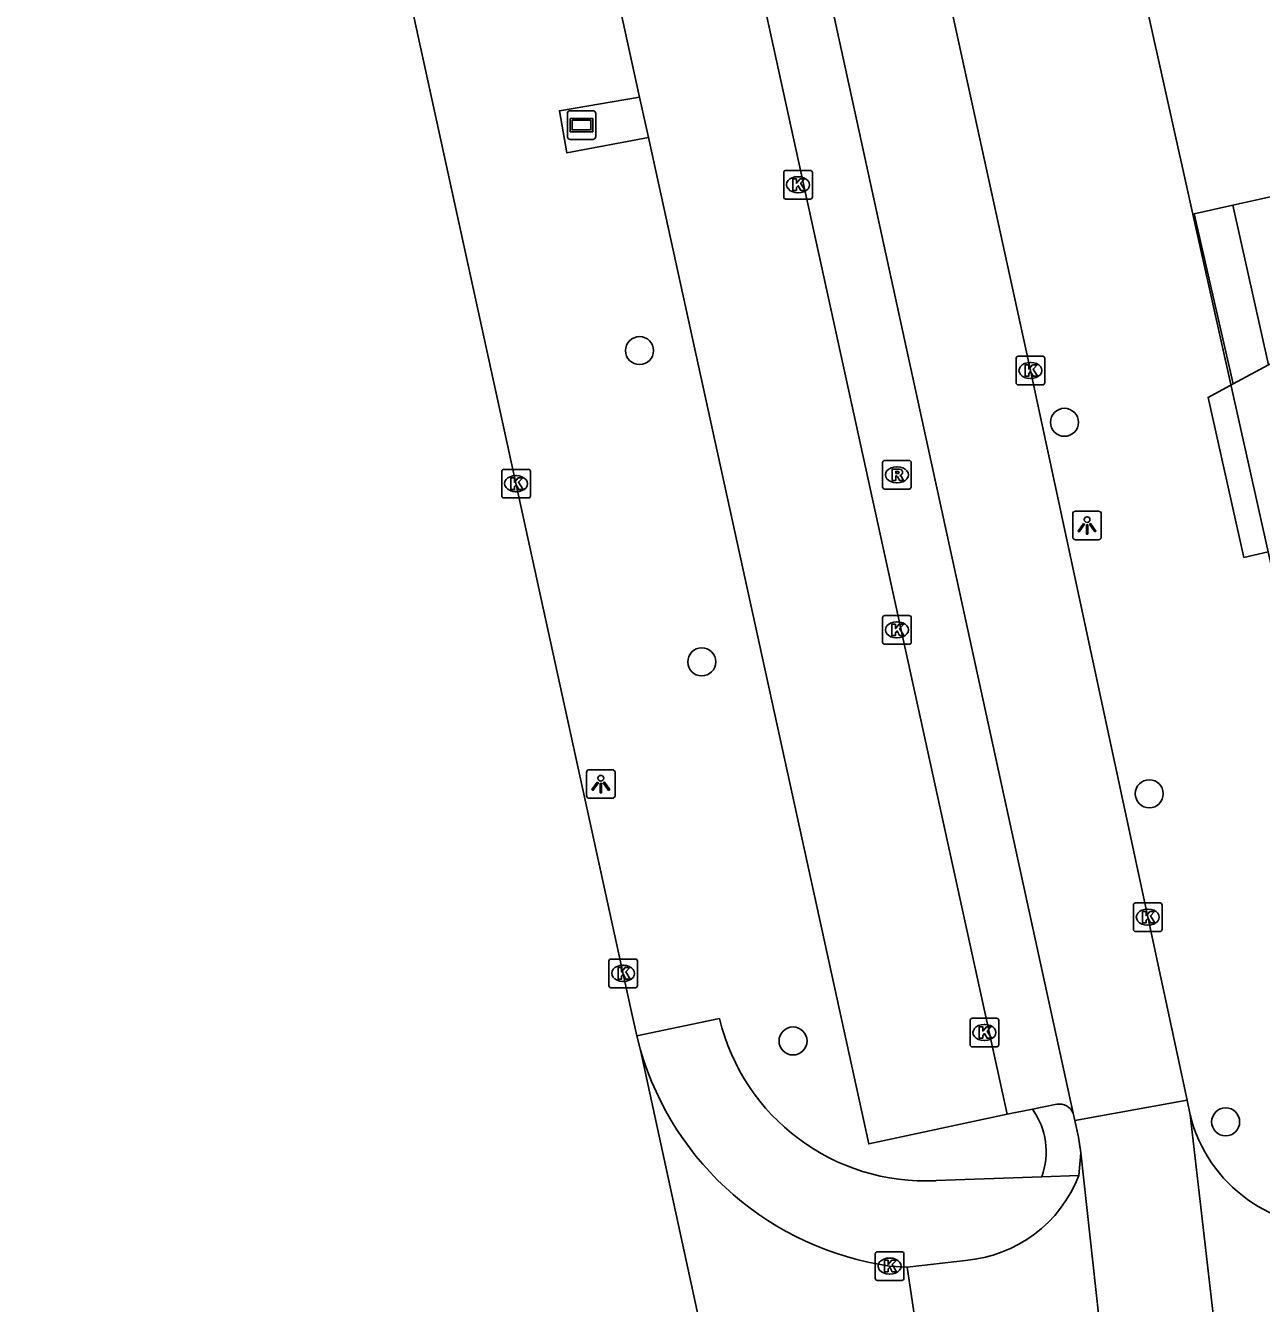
# Model space of a CAD drawing. Extents: x 160557 to 161245, y 385330 to 386505.
# Drawn here: x 160765.42 to 160808.55, y 385605.25 to 385649.87 of the extents above; entities that cross this region are included whole.
import ezdxf

# ---------------------------------------------------------------- set-up
doc = ezdxf.new("R2010")
doc.units = 0
for name, color, linetype in [('IMGEO_Boom', 7, 'Continuous'), ('IMGEO_Fietspad_gesloten', 7, 'Continuous'), ('IMGEO_Hek', 7, 'Continuous'), ('IMGEO_Kolk', 7, 'Continuous'), ('IMGEO_Lichtpunt', 7, 'Continuous'), ('IMGEO_Pand', 7, 'Continuous'), ('IMGEO_Pand_overbouw', 7, 'Continuous'), ('IMGEO_Parkeervlak_open', 7, 'Continuous'), ('IMGEO_Reclamebord', 7, 'Continuous'), ('IMGEO_Rijbaan_lokaal_gesloten', 7, 'Continuous'), ('IMGEO_Rijbaan_lokaal_open', 7, 'Continuous'), ('IMGEO_Rioolput', 7, 'Continuous'), ('IMGEO_Voetpad_gesloten', 7, 'Continuous'), ('IMGEO_Voetpad_open', 7, 'Continuous')]:
    doc.layers.add(name, color=color, linetype=linetype)

msp = doc.modelspace()

# ---------------------------------------------------------------- linework, layer by layer
at = {"layer": 'IMGEO_Boom'}
for centre in [(160786.85, 385638.518), (160801.681, 385636.015), (160789.022, 385627.649), (160804.64, 385623.043), (160792.208, 385614.41), (160807.305, 385611.586)]:
    msp.add_circle(centre, 0.489, dxfattribs=at)
at = {"layer": 'IMGEO_Fietspad_gesloten'}
for points in [[(160801.984, 385611.891), (160778.796, 385718.312)], [(160805.959, 385612.348), (160800.494, 385637.821), (160793.925, 385667.902)], [(160802.039, 385611.637), (160801.984, 385611.891)]]:
    msp.add_lwpolyline(points, dxfattribs=at)
at = {"layer": 'IMGEO_Hek'}
msp.add_lwpolyline([(160806.209, 385643.293), (160807.57, 385637.357)], dxfattribs=at)
at = {"layer": 'IMGEO_Kolk'}
for p, q in [((160791.956, 385644.811), (160792.808, 385644.811)), ((160791.881, 385643.885), (160791.881, 385644.737)), ((160792.369, 385644.591), (160792.394, 385644.591)), ((160792.882, 385644.737), (160792.882, 385643.885)), ((160792.392, 385644.031), (160792.367, 385644.031)), ((160792.808, 385643.811), (160791.956, 385643.811)), ((160799.993, 385637.395), (160799.993, 385638.247)), ((160800.068, 385638.321), (160800.92, 385638.321)), ((160800.481, 385638.101), (160800.506, 385638.101)), ((160800.994, 385638.247), (160800.994, 385637.395)), ((160800.92, 385637.321), (160800.068, 385637.321)), ((160800.504, 385637.541), (160800.479, 385637.541)), ((160782.04, 385633.446), (160782.04, 385634.298)), ((160782.115, 385634.372), (160782.967, 385634.372)), ((160782.528, 385634.152), (160782.553, 385634.152)), ((160783.041, 385634.298), (160783.041, 385633.446)), ((160782.551, 385633.592), (160782.526, 385633.592)), ((160782.967, 385633.372), (160782.115, 385633.372)), ((160795.334, 385628.339), (160795.334, 385629.191)), ((160795.409, 385629.265), (160796.261, 385629.265)), ((160796.335, 385629.191), (160796.335, 385628.339)), ((160795.822, 385629.045), (160795.847, 385629.045)), ((160796.261, 385628.265), (160795.409, 385628.265)), ((160795.845, 385628.485), (160795.82, 385628.485)), ((160804.088, 385618.306), (160804.088, 385619.158)), ((160804.163, 385619.232), (160805.015, 385619.232)), ((160804.576, 385619.012), (160804.601, 385619.012)), ((160805.089, 385619.158), (160805.089, 385618.306)), ((160804.599, 385618.452), (160804.574, 385618.452)), ((160805.015, 385618.232), (160804.163, 385618.232)), ((160785.778, 385616.346), (160785.778, 385617.198)), ((160785.853, 385617.272), (160786.705, 385617.272)), ((160786.779, 385617.198), (160786.779, 385616.346)), ((160786.266, 385617.052), (160786.291, 385617.052)), ((160786.705, 385616.272), (160785.853, 385616.272)), ((160786.289, 385616.492), (160786.264, 385616.492)), ((160798.387, 385614.279), (160798.387, 385615.131)), ((160798.462, 385615.205), (160799.314, 385615.205)), ((160798.875, 385614.985), (160798.9, 385614.985)), ((160799.388, 385615.131), (160799.388, 385614.279)), ((160798.898, 385614.425), (160798.873, 385614.425)), ((160799.314, 385614.205), (160798.462, 385614.205)), ((160795.078, 385606.125), (160795.078, 385606.977)), ((160795.153, 385607.051), (160796.005, 385607.051)), ((160795.566, 385606.831), (160795.591, 385606.831)), ((160796.079, 385606.977), (160796.079, 385606.125)), ((160796.005, 385606.051), (160795.153, 385606.051)), ((160795.589, 385606.271), (160795.564, 385606.271))]:
    msp.add_line(p, q, dxfattribs=at)
for points in [[(160791.956, 385644.811), (160792.808, 385644.811)], [(160791.881, 385643.885), (160791.881, 385644.737)], [(160792.202, 385644.511), (160792.325, 385644.511), (160792.325, 385644.36), (160792.455, 385644.511), (160792.619, 385644.511), (160792.473, 385644.36), (160792.626, 385644.111), (160792.474, 385644.111), (160792.389, 385644.275), (160792.325, 385644.208), (160792.325, 385644.111), (160792.202, 385644.111), (160792.202, 385644.511)], [(160792.882, 385644.737), (160792.882, 385643.885)], [(160792.808, 385643.811), (160791.956, 385643.811)], [(160799.993, 385637.395), (160799.993, 385638.247)], [(160800.068, 385638.321), (160800.92, 385638.321)], [(160800.994, 385638.247), (160800.994, 385637.395)], [(160800.314, 385638.021), (160800.437, 385638.021), (160800.437, 385637.87), (160800.567, 385638.021), (160800.731, 385638.021), (160800.585, 385637.87), (160800.738, 385637.621), (160800.586, 385637.621), (160800.501, 385637.785), (160800.437, 385637.718), (160800.437, 385637.621), (160800.314, 385637.621), (160800.314, 385638.021)], [(160800.92, 385637.321), (160800.068, 385637.321)], [(160782.04, 385633.446), (160782.04, 385634.298)], [(160782.115, 385634.372), (160782.967, 385634.372)], [(160782.361, 385634.072), (160782.484, 385634.072), (160782.484, 385633.921), (160782.614, 385634.072), (160782.778, 385634.072), (160782.632, 385633.921), (160782.785, 385633.672), (160782.633, 385633.672), (160782.548, 385633.836), (160782.484, 385633.769), (160782.484, 385633.672), (160782.361, 385633.672), (160782.361, 385634.072)], [(160783.041, 385634.298), (160783.041, 385633.446)], [(160782.967, 385633.372), (160782.115, 385633.372)], [(160795.334, 385628.339), (160795.334, 385629.191)], [(160795.409, 385629.265), (160796.261, 385629.265)], [(160796.335, 385629.191), (160796.335, 385628.339)], [(160795.655, 385628.965), (160795.778, 385628.965), (160795.778, 385628.814), (160795.908, 385628.965), (160796.072, 385628.965), (160795.926, 385628.814), (160796.079, 385628.565), (160795.927, 385628.565), (160795.842, 385628.729), (160795.778, 385628.662), (160795.778, 385628.565), (160795.655, 385628.565), (160795.655, 385628.965)], [(160796.261, 385628.265), (160795.409, 385628.265)], [(160804.088, 385618.306), (160804.088, 385619.158)], [(160804.163, 385619.232), (160805.015, 385619.232)], [(160804.409, 385618.932), (160804.532, 385618.932), (160804.532, 385618.781), (160804.662, 385618.932), (160804.826, 385618.932), (160804.68, 385618.781), (160804.833, 385618.532), (160804.681, 385618.532), (160804.596, 385618.696), (160804.532, 385618.629), (160804.532, 385618.532), (160804.409, 385618.532), (160804.409, 385618.932)], [(160805.089, 385619.158), (160805.089, 385618.306)], [(160805.015, 385618.232), (160804.163, 385618.232)], [(160785.778, 385616.346), (160785.778, 385617.198)], [(160785.853, 385617.272), (160786.705, 385617.272)], [(160786.779, 385617.198), (160786.779, 385616.346)], [(160786.099, 385616.972), (160786.222, 385616.972), (160786.222, 385616.821), (160786.352, 385616.972), (160786.516, 385616.972), (160786.37, 385616.821), (160786.523, 385616.572), (160786.371, 385616.572), (160786.286, 385616.736), (160786.222, 385616.669), (160786.222, 385616.572), (160786.099, 385616.572), (160786.099, 385616.972)], [(160786.705, 385616.272), (160785.853, 385616.272)], [(160798.387, 385614.279), (160798.387, 385615.131)], [(160798.462, 385615.205), (160799.314, 385615.205)], [(160798.708, 385614.905), (160798.831, 385614.905), (160798.831, 385614.754), (160798.961, 385614.905), (160799.125, 385614.905), (160798.979, 385614.754), (160799.132, 385614.505), (160798.98, 385614.505), (160798.895, 385614.669), (160798.831, 385614.602), (160798.831, 385614.505), (160798.708, 385614.505), (160798.708, 385614.905)], [(160799.388, 385615.131), (160799.388, 385614.279)], [(160799.314, 385614.205), (160798.462, 385614.205)], [(160795.078, 385606.125), (160795.078, 385606.977)], [(160795.153, 385607.051), (160796.005, 385607.051)], [(160796.079, 385606.977), (160796.079, 385606.125)], [(160795.399, 385606.751), (160795.522, 385606.751), (160795.522, 385606.6), (160795.652, 385606.751), (160795.816, 385606.751), (160795.67, 385606.6), (160795.823, 385606.351), (160795.671, 385606.351), (160795.586, 385606.515), (160795.522, 385606.448), (160795.522, 385606.351), (160795.399, 385606.351), (160795.399, 385606.751)], [(160796.005, 385606.051), (160795.153, 385606.051)]]:
    msp.add_lwpolyline(points, dxfattribs=at)
for centre, start, end in [((160791.958, 385644.735), 91.552, 178.448), ((160791.958, 385644.735), 91.552, 178.448), ((160792.806, 385644.735), 1.552, 88.448), ((160792.806, 385644.735), 1.552, 88.448), ((160791.958, 385643.887), 181.552, 268.448), ((160791.958, 385643.887), 181.552, 268.448), ((160792.806, 385643.887), 271.552, 358.448), ((160792.806, 385643.887), 271.552, 358.448), ((160800.07, 385638.245), 91.552, 178.448), ((160800.07, 385638.245), 91.552, 178.448), ((160800.918, 385638.245), 1.552, 88.448), ((160800.918, 385638.245), 1.552, 88.448), ((160800.07, 385637.397), 181.552, 268.448), ((160800.07, 385637.397), 181.552, 268.448), ((160800.918, 385637.397), 271.552, 358.448), ((160800.918, 385637.397), 271.552, 358.448), ((160782.117, 385634.296), 91.552, 178.448), ((160782.117, 385634.296), 91.552, 178.448), ((160782.965, 385634.296), 1.552, 88.448), ((160782.965, 385634.296), 1.552, 88.448), ((160782.117, 385633.448), 181.552, 268.448), ((160782.117, 385633.448), 181.552, 268.448), ((160782.965, 385633.448), 271.552, 358.448), ((160782.965, 385633.448), 271.552, 358.448), ((160795.411, 385629.189), 91.552, 178.448), ((160795.411, 385629.189), 91.552, 178.448), ((160796.259, 385629.189), 1.552, 88.448), ((160796.259, 385629.189), 1.552, 88.448), ((160795.411, 385628.341), 181.552, 268.448), ((160795.411, 385628.341), 181.552, 268.448), ((160796.259, 385628.341), 271.552, 358.448), ((160796.259, 385628.341), 271.552, 358.448), ((160804.165, 385619.156), 91.552, 178.448), ((160804.165, 385619.156), 91.552, 178.448), ((160805.013, 385619.156), 1.552, 88.448), ((160805.013, 385619.156), 1.552, 88.448), ((160804.165, 385618.308), 181.552, 268.448), ((160804.165, 385618.308), 181.552, 268.448), ((160805.013, 385618.308), 271.552, 358.448), ((160805.013, 385618.308), 271.552, 358.448), ((160785.855, 385617.196), 91.552, 178.448), ((160785.855, 385617.196), 91.552, 178.448), ((160786.703, 385617.196), 1.552, 88.448), ((160786.703, 385617.196), 1.552, 88.448), ((160785.855, 385616.348), 181.552, 268.448), ((160785.855, 385616.348), 181.552, 268.448), ((160786.703, 385616.348), 271.552, 358.448), ((160786.703, 385616.348), 271.552, 358.448), ((160798.464, 385615.129), 91.552, 178.448), ((160798.464, 385615.129), 91.552, 178.448), ((160799.312, 385615.129), 1.552, 88.448), ((160799.312, 385615.129), 1.552, 88.448), ((160798.464, 385614.281), 181.552, 268.448), ((160798.464, 385614.281), 181.552, 268.448), ((160799.312, 385614.281), 271.552, 358.448), ((160799.312, 385614.281), 271.552, 358.448), ((160795.155, 385606.975), 91.552, 178.448), ((160795.155, 385606.975), 91.552, 178.448), ((160796.003, 385606.975), 1.552, 88.448), ((160796.003, 385606.975), 1.552, 88.448), ((160795.155, 385606.127), 181.552, 268.448), ((160795.155, 385606.127), 181.552, 268.448), ((160796.003, 385606.127), 271.552, 358.448), ((160796.003, 385606.127), 271.552, 358.448)]:
    msp.add_arc(centre, 0.0765, start, end, dxfattribs=at)
for centre, major_axis, ratio, start_param, end_param in [((160792.368, 385644.311), (-0.387, 0.002), 0.722429, 4.712389, 7.853982), ((160792.393, 385644.311), (-0.39, 0.002), 0.717154, 1.570796, 4.712389), ((160800.48, 385637.821), (-0.387, 0.002), 0.722429, 4.712389, 7.853982), ((160800.505, 385637.821), (-0.39, 0.002), 0.717154, 1.570796, 4.712389), ((160782.527, 385633.872), (-0.387, 0.002), 0.722429, 4.712389, 7.853982), ((160782.552, 385633.872), (-0.39, 0.002), 0.717154, 1.570796, 4.712389), ((160795.821, 385628.765), (-0.387, 0.002), 0.722429, 4.712389, 7.853982), ((160795.846, 385628.765), (-0.39, 0.002), 0.717154, 1.570796, 4.712389), ((160804.575, 385618.732), (-0.387, 0.002), 0.722429, 4.712389, 7.853982), ((160804.6, 385618.732), (-0.39, 0.002), 0.717154, 1.570796, 4.712389), ((160786.265, 385616.772), (-0.387, 0.002), 0.722429, 4.712389, 7.853982), ((160786.29, 385616.772), (-0.39, 0.002), 0.717154, 1.570796, 4.712389), ((160798.874, 385614.705), (-0.387, 0.002), 0.722429, 4.712389, 7.853982), ((160798.899, 385614.705), (-0.39, 0.002), 0.717154, 1.570796, 4.712389), ((160795.565, 385606.551), (-0.387, 0.002), 0.722429, 4.712389, 7.853982), ((160795.59, 385606.551), (-0.39, 0.002), 0.717154, 1.570796, 4.712389)]:
    msp.add_ellipse(centre, major_axis=major_axis, ratio=ratio, start_param=start_param, end_param=end_param, dxfattribs=at)
at = {"layer": 'IMGEO_Lichtpunt'}
for p, q in [((160801.97, 385632.817), (160801.97, 385632.01)), ((160801.97, 385632.817), (160801.97, 385632.01)), ((160802.872, 385632.912), (160802.064, 385632.912)), ((160802.872, 385632.912), (160802.064, 385632.912)), ((160802.966, 385632.01), (160802.966, 385632.817)), ((160802.966, 385632.01), (160802.966, 385632.817)), ((160802.064, 385631.916), (160802.872, 385631.916)), ((160802.064, 385631.916), (160802.872, 385631.916)), ((160785.001, 385623.787), (160785.001, 385622.98)), ((160785.001, 385623.787), (160785.001, 385622.98)), ((160785.903, 385623.882), (160785.095, 385623.882)), ((160785.903, 385623.882), (160785.095, 385623.882)), ((160785.997, 385622.98), (160785.997, 385623.787)), ((160785.997, 385622.98), (160785.997, 385623.787)), ((160785.095, 385622.886), (160785.903, 385622.886)), ((160785.095, 385622.886), (160785.903, 385622.886))]:
    msp.add_line(p, q, dxfattribs=at)
for points in [[(160802.344, 385632.481), (160802.383, 385632.453), (160802.195, 385632.191), (160802.157, 385632.218), (160802.344, 385632.481)], [(160802.446, 385632.433), (160802.493, 385632.433), (160802.493, 385632.111), (160802.446, 385632.111), (160802.446, 385632.433)], [(160802.556, 385632.453), (160802.594, 385632.48), (160802.781, 385632.218), (160802.742, 385632.19), (160802.556, 385632.453)], [(160785.375, 385623.451), (160785.414, 385623.423), (160785.226, 385623.161), (160785.188, 385623.188), (160785.375, 385623.451)], [(160785.477, 385623.403), (160785.524, 385623.403), (160785.524, 385623.081), (160785.477, 385623.081), (160785.477, 385623.403)], [(160785.587, 385623.423), (160785.625, 385623.45), (160785.812, 385623.188), (160785.773, 385623.16), (160785.587, 385623.423)]]:
    msp.add_lwpolyline(points, dxfattribs=at)
for centre in [(160802.469, 385632.615), (160785.5, 385623.585)]:
    msp.add_circle(centre, 0.0994, dxfattribs=at)
for centre, start, end in [((160802.064, 385632.817), 90, 180), ((160802.064, 385632.817), 90, 180), ((160802.872, 385632.817), 0, 90), ((160802.872, 385632.817), 0, 90), ((160802.064, 385632.01), 180, 270), ((160802.064, 385632.01), 180, 270), ((160802.872, 385632.01), 270, 0), ((160802.872, 385632.01), 270, 360), ((160785.095, 385623.787), 90, 180), ((160785.095, 385623.787), 90, 180), ((160785.903, 385623.787), 0, 90), ((160785.903, 385623.787), 0, 90), ((160785.095, 385622.98), 180, 270), ((160785.095, 385622.98), 180, 270), ((160785.903, 385622.98), 270, 0), ((160785.903, 385622.98), 270, 360)]:
    msp.add_arc(centre, 0.0946, start, end, dxfattribs=at)
at = {"layer": 'IMGEO_Pand'}
for points in [[(160800.168, 385670.228), (160806.16, 385643.282), (160806.209, 385643.293)], [(160807.556, 385643.592), (160808.287, 385643.755), (160812.781, 385644.753), (160813.993, 385645.022), (160814.797, 385641.265), (160813.659, 385640.65), (160809.682, 385638.499), (160808.802, 385638.023)], [(160806.209, 385643.293), (160807.556, 385643.592)], [(160808.802, 385638.023), (160807.57, 385637.357)], [(160807.57, 385637.357), (160806.691, 385636.881), (160807.944, 385631.298), (160808.794, 385631.497), (160812.22, 385616.114)]]:
    msp.add_lwpolyline(points, dxfattribs=at)
at = {"layer": 'IMGEO_Pand_overbouw'}
msp.add_lwpolyline([(160800.168, 385670.228), (160806.16, 385643.282), (160808.794, 385631.497), (160812.22, 385616.114), (160816.636, 385616.471), (160819.784, 385616.741), (160823.172, 385617.032), (160826.291, 385617.299), (160826.681, 385617.333), (160829.796, 385617.6), (160836.165, 385618.147), (160839.297, 385618.416), (160840.182, 385618.492), (160844.032, 385618.825), (160844.463, 385618.859), (160839.871, 385640.501), (160837.913, 385649.731), (160831.957, 385677.464)], dxfattribs=at)
at = {"layer": 'IMGEO_Parkeervlak_open'}
for points in [[(160786.851, 385647.37), (160782.985, 385665.035)], [(160799.679, 385611.855), (160794.85, 385610.818), (160787.16, 385645.959)]]:
    msp.add_lwpolyline(points, dxfattribs=at)
at = {"layer": 'IMGEO_Reclamebord'}
for p, q in [((160784.331, 385645.993), (160784.331, 385646.793)), ((160784.331, 385646.793), (160784.331, 385645.993)), ((160784.431, 385646.893), (160785.221, 385646.893)), ((160785.221, 385646.893), (160784.431, 385646.893)), ((160785.321, 385646.793), (160785.321, 385645.993)), ((160785.321, 385645.993), (160785.321, 385646.793)), ((160785.221, 385645.893), (160784.431, 385645.893)), ((160784.431, 385645.893), (160785.221, 385645.893))]:
    msp.add_line(p, q, dxfattribs=at)
for points in [[(160784.432, 385646.625), (160785.22, 385646.625), (160785.22, 385646.161), (160784.432, 385646.161), (160784.432, 385646.625)], [(160784.497, 385646.56), (160784.497, 385646.226), (160785.155, 385646.226), (160785.155, 385646.56), (160784.497, 385646.56)]]:
    msp.add_lwpolyline(points, dxfattribs=at)
for centre, start, end in [((160784.431, 385646.793), 90, 180), ((160784.431, 385646.793), 90, 180), ((160785.221, 385646.793), 0, 90), ((160785.221, 385646.793), 360, 90), ((160784.431, 385645.993), 180, 270), ((160784.431, 385645.993), 180, 270), ((160785.221, 385645.993), 270, 0), ((160785.221, 385645.993), 270, 0)]:
    msp.add_arc(centre, 0.1, start, end, dxfattribs=at)
at = {"layer": 'IMGEO_Rijbaan_lokaal_gesloten'}
for points in [[(160786.759, 385614.588), (160786.539, 385615.58), (160765.423, 385712.202)], [(160786.885, 385614.09), (160786.759, 385614.588)], [(160792.048, 385590.284), (160786.885, 385614.09)], [(160802.039, 385611.637), (160805.959, 385612.348)], [(160805.959, 385612.348), (160806.069, 385611.834)], [(160806.069, 385611.834), (160807.249, 385601.547)], [(160802.254, 385610.51), (160802.166, 385611.053), (160802.039, 385611.637)], [(160803.298, 385600.96), (160802.254, 385610.51)]]:
    msp.add_lwpolyline(points, dxfattribs=at)
at = {"layer": 'IMGEO_Rijbaan_lokaal_open'}
for points in [[(160802.184, 385609.718), (160802.254, 385610.51)], [(160795.579, 385606.551), (160796.191, 385606.511)], [(160796.191, 385606.511), (160798.226, 385606.75)], [(160797.307, 385599.043), (160796.191, 385606.511)]]:
    msp.add_lwpolyline(points, dxfattribs=at)
for centre, radius, start, end in [((160797.091, 385617.077), 10.634, 196.3131, 261.8265), ((160811.056, 385613.052), 5.134, 193.7305, 275.0747), ((160797.838, 385611.39), 4.656, 274.7751, 338.9554)]:
    msp.add_arc(centre, radius, start, end, dxfattribs=at)
at = {"layer": 'IMGEO_Rioolput'}
for p, q in [((160795.333, 385633.757), (160795.333, 385634.609)), ((160795.408, 385634.683), (160796.26, 385634.683)), ((160796.334, 385634.609), (160796.334, 385633.757)), ((160795.821, 385634.463), (160795.846, 385634.463)), ((160796.26, 385633.683), (160795.408, 385633.683)), ((160795.844, 385633.903), (160795.819, 385633.903))]:
    msp.add_line(p, q, dxfattribs=at)
for points in [[(160795.333, 385633.757), (160795.333, 385634.609)], [(160795.408, 385634.683), (160796.26, 385634.683)], [(160796.334, 385634.609), (160796.334, 385633.757)], [(160795.922, 385634.381), (160795.67, 385634.383), (160795.67, 385633.983)], [(160795.67, 385633.983), (160795.794, 385633.983), (160795.794, 385634.145), (160795.805, 385634.145)], [(160795.848, 385634.302), (160795.794, 385634.302), (160795.794, 385634.221)], [(160795.794, 385634.221), (160795.846, 385634.221)], [(160795.852, 385634.116), (160795.923, 385633.983), (160796.063, 385633.983), (160795.998, 385634.109)], [(160796.26, 385633.683), (160795.408, 385633.683)]]:
    msp.add_lwpolyline(points, dxfattribs=at)
for centre, radius, start, end in [((160795.41, 385634.607), 0.0765, 91.552, 178.448), ((160795.41, 385634.607), 0.0765, 91.552, 178.448), ((160796.258, 385634.607), 0.0765, 1.552, 88.448), ((160796.258, 385634.607), 0.0765, 1.552, 88.448), ((160795.804, 385634.092), 0.0533, 26.0293, 88.6989), ((160795.83, 385634.41), 0.19, 274.7715, 282.9687), ((160795.854, 385634.206), 0.0964, 77.0061, 93.1865), ((160795.868, 385634.263), 0.0378, 276.6634, 79.6772), ((160795.921, 385634.271), 0.109, 350.3612, 89.416), ((160795.919, 385634.271), 0.112, 277.5842, 350.9817), ((160795.903, 385634.056), 0.108, 29.5134, 73.7905), ((160795.41, 385633.759), 0.0765, 181.552, 268.448), ((160795.41, 385633.759), 0.0765, 181.552, 268.448), ((160796.258, 385633.759), 0.0765, 271.552, 358.448), ((160796.258, 385633.759), 0.0765, 271.552, 358.448)]:
    msp.add_arc(centre, radius, start, end, dxfattribs=at)
for centre, major_axis, ratio, start_param, end_param in [((160795.82, 385634.183), (-0.387, 0.002), 0.722429, 4.712389, 7.853982), ((160795.845, 385634.183), (-0.39, 0.002), 0.717154, 1.570796, 4.712389)]:
    msp.add_ellipse(centre, major_axis=major_axis, ratio=ratio, start_param=start_param, end_param=end_param, dxfattribs=at)
at = {"layer": 'IMGEO_Voetpad_gesloten'}
msp.add_lwpolyline([(160808.802, 385638.023), (160807.556, 385643.592)], dxfattribs=at)
at = {"layer": 'IMGEO_Voetpad_open'}
for points in [[(160787.727, 385666.519), (160799.679, 385611.855)], [(160787.16, 385645.959), (160784.317, 385645.421), (160784.057, 385646.893), (160786.851, 385647.37)], [(160787.16, 385645.959), (160786.851, 385647.37)], [(160807.57, 385637.357), (160806.209, 385643.293)], [(160786.759, 385614.588), (160789.643, 385615.193)], [(160801.414, 385612.199), (160800.563, 385612.03)], [(160800.563, 385612.03), (160799.679, 385611.855)], [(160797.199, 385609.533), (160800.885, 385609.67)], [(160800.885, 385609.67), (160802.184, 385609.718)]]:
    msp.add_lwpolyline(points, dxfattribs=at)
for centre, radius, start, end in [((160796.833, 385616.917), 7.394, 193.4878, 272.8404), ((160801.502, 385611.68), 0.527, 23.6565, 99.5743), ((160798.504, 385610.547), 2.538, 339.7785, 35.7605)]:
    msp.add_arc(centre, radius, start, end, dxfattribs=at)

doc.saveas('drawing.dxf')
